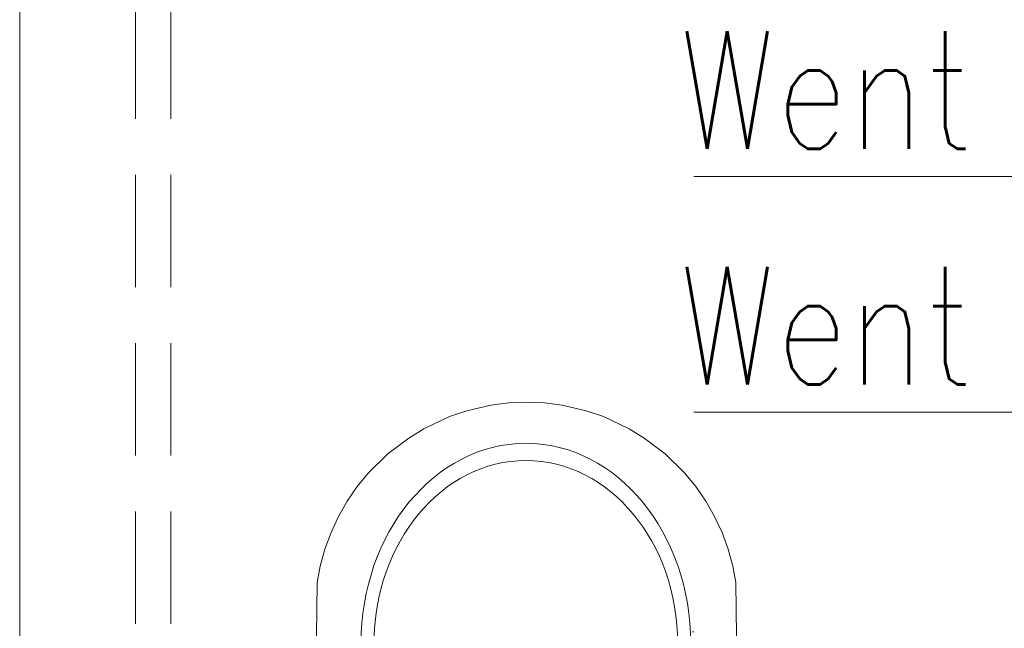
# Model space of a CAD drawing. Header units: millimetres. Extents: x 23192 to 177760, y -399809 to -79279.
# Tile 459 of 656: x 60373 to 60456, y -194589 to -194538. Entities that reach past the tile are written whole.
import ezdxf

# ---------------------------------------------------------------- set-up
doc = ezdxf.new("R2010")
doc.units = ezdxf.units.MM
doc.linetypes.add('HIDDEN2', pattern=[4.7625, 3.175, -1.5875])
doc.layers.get('0').update_dxf_attribs({"lineweight": 0})
for name, color, linetype, lineweight in [('!! 0_Istn-went', 5, 'Continuous', 13), ('!! 2 ZABUDOWA GK-MDF', 54, 'Continuous', 13), ('!! 2_wypos-sanitarne', 240, 'Continuous', 9)]:
    doc.layers.add(name, color=color, linetype=linetype, lineweight=lineweight)
doc.layers.add('!! 2_WYBURZENIA DO REMONTU', color=7, linetype='Continuous', lineweight=0, true_color=0x4d4d4d, plot=False)
doc.styles.add('ARCHETYP', font='romans.shx', dxfattribs={"height": 15})

# ---------------------------------------------------------------- blocks, each defined once
blk = doc.blocks.new('A$C5ec76950')
at = {"lineweight": 0}
for p, q in [((-142.1, 0), (-171.53, -257.05)), ((-142.1, 0), (142.1, 0)), ((142.1, 0), (171.53, -257.05)), ((-145.77, -32), (145.77, -32)), ((-147.48, -47), (147.48, -47)), ((-104.1, -109.84), (-104.1, -95.39)), ((95.9, -109.84), (95.9, -95.39)), ((-104.1, -109.84), (-118.2, -109.84)), ((-104.1, -109.84), (-89.27, -109.84)), ((-104.1, -109.84), (-104.1, -124.06)), ((95.9, -109.84), (81.8, -109.84)), ((95.9, -109.84), (110.73, -109.84)), ((95.9, -109.84), (95.9, -124.06)), ((-34.99, -155.14), (40.01, -155.14)), ((-44.4, -168.12), (-44.4, -217.67)), ((49.42, -168.12), (49.42, -217.67)), ((-171.53, -257.05), (-178.21, -301.4)), ((171.53, -257.05), (178.21, -301.4)), ((-178.21, -301.4), (-177.65, -346.92)), ((-141.95, -305), (-140.95, -305)), ((178.21, -301.4), (177.65, -346.92)), ((-177.65, -346.92), (-175.08, -360.84)), ((177.65, -346.92), (175.08, -360.84)), ((-175.08, -360.84), (-171.16, -375.27)), ((175.08, -360.84), (171.16, -375.27)), ((-171.16, -375.27), (-166.01, -389.33)), ((171.16, -375.27), (166.01, -389.33)), ((-166.01, -389.33), (-159.69, -402.91)), ((166.01, -389.33), (159.69, -402.91)), ((-159.69, -402.91), (-152.23, -415.93)), ((159.69, -402.91), (152.23, -415.93)), ((-152.23, -415.93), (-143.69, -428.28)), ((152.23, -415.93), (143.69, -428.28)), ((-143.69, -428.28), (-134.13, -439.88)), ((143.69, -428.28), (134.13, -439.88)), ((-134.13, -439.88), (-117.71, -455.96)), ((134.13, -439.88), (117.71, -455.96)), ((-117.71, -455.96), (-100.01, -469.4)), ((117.71, -455.96), (100.01, -469.4)), ((-100.01, -469.4), (-87.1, -477.25)), ((100.01, -469.4), (87.1, -477.25)), ((-87.1, -477.25), (-65.38, -487.74)), ((87.1, -477.25), (65.38, -487.74)), ((-65.38, -487.74), (-50.7, -492.46)), ((-50.7, -492.46), (-30.19, -497.25)), ((50.7, -492.46), (30.19, -497.25)), ((65.38, -487.74), (50.7, -492.46)), ((-30.19, -497.25), (-15.15, -499.23)), ((-15.15, -499.23), (0, -499.95)), ((15.15, -499.23), (0, -499.95)), ((30.19, -497.25), (15.15, -499.23))]:
    blk.add_line(p, q, dxfattribs=at)
for centre, radius, start, end in [((-32.44, -166.89), 12.02, 102.23395, 185.88986), ((37.46, -166.89), 12.02, 354.11014, 77.76605), ((2.51, -215.37), 46.97, 182.80221, 357.19779)]:
    blk.add_arc(centre, radius, start, end, dxfattribs=at)
for centre in [(-104.1, -109.84), (95.9, -109.84)]:
    blk.add_ellipse(centre, major_axis=(5.99, 5.99), ratio=1, start_param=5.497787, end_param=11.780972, dxfattribs=at)
for major_axis, ratio in [((0, -170), 0.823529), ((0, -155.45), 0.829092)]:
    blk.add_ellipse((0.54, -295), major_axis=major_axis, ratio=ratio, dxfattribs=at)

msp = doc.modelspace()

# ---------------------------------------------------------------- linework, layer by layer
at = {"layer": '!! 0_Istn-went'}
for points in [[(60429.81409, -194551.12813), (60469.86062, -194551.12813)], [(60429.81409, -194571.12813), (60469.86062, -194571.12813)]]:
    msp.add_lwpolyline(points, dxfattribs=at)
at = {"layer": '!! 2 ZABUDOWA GK-MDF'}
msp.add_lwpolyline([(60372.56735, -194641.12813), (60372.56735, -194491.12813)], dxfattribs=at)
at = {"layer": '!! 2_WYBURZENIA DO REMONTU', "linetype": 'HIDDEN2', "ltscale": 3}
for points in [[(60382.40068, -194508.12813), (60382.40068, -194641.12813)], [(60385.40068, -194508.12813), (60385.40068, -194641.12813)]]:
    msp.add_lwpolyline(points, dxfattribs=at)

# ---------------------------------------------------------------- block references
at = {"layer": '!! 2_wypos-sanitarne', "xscale": 0.1, "yscale": 0.1, "zscale": 0.1, "rotation": 180}
msp.add_blockref('A$C5ec76950', (60415.60353, -194620.27968), dxfattribs=at)

# ---------------------------------------------------------------- texts
at = {"layer": '!! 0_Istn-went', "style": 'ARCHETYP', "width": 0.8}
for p in [(60428.53076, -194548.7979), (60428.53076, -194568.7979)]:
    msp.add_text('Went', height=10, rotation=0, dxfattribs=at).set_placement(p)

doc.saveas('drawing.dxf')
